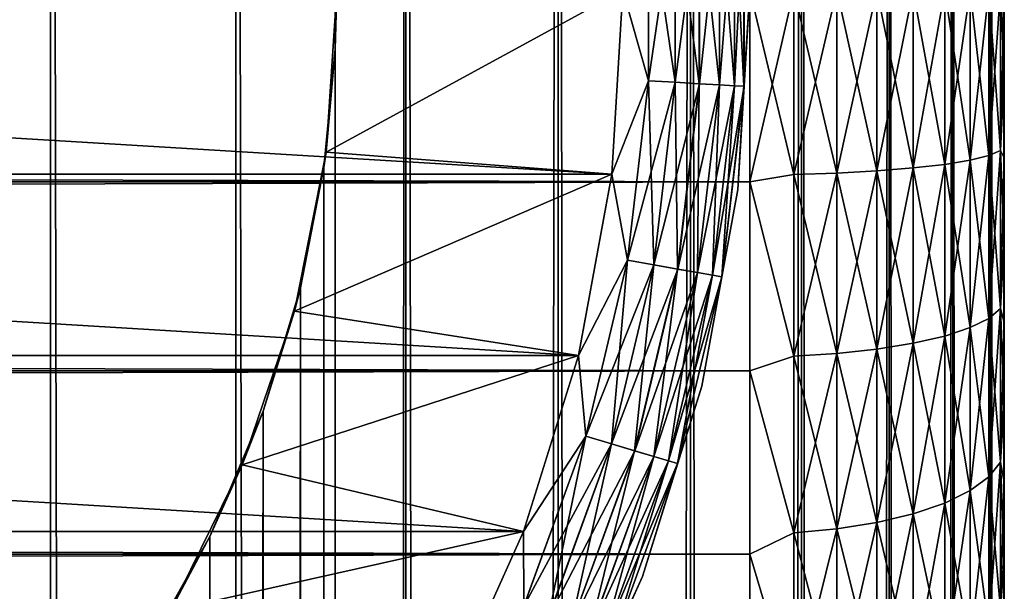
# Model space of a CAD drawing. Extents: x -265 to 265, y 0 to 747.
# Tile 281 of 292: x 257.26 to 265, y 715.27 to 719.77. Entities that reach past the tile are written whole.
import ezdxf

# ---------------------------------------------------------------- set-up
doc = ezdxf.new("R2010")
doc.units = 0
doc.header["$LTSCALE"] = 65.185185
for name, color, linetype in [('1', 7, 'CONTINUOUS'), ('102', 7, 'CONTINUOUS'), ('106', 7, 'CONTINUOUS'), ('110', 7, 'CONTINUOUS'), ('4', 7, 'CONTINUOUS'), ('8', 7, 'CONTINUOUS'), ('87', 7, 'CONTINUOUS'), ('88', 7, 'CONTINUOUS'), ('94', 7, 'CONTINUOUS'), ('97', 7, 'CONTINUOUS'), ('98', 7, 'CONTINUOUS')]:
    doc.layers.add(name, color=color, linetype=linetype)

msp = doc.modelspace()

# ---------------------------------------------------------------- linework, layer by layer
at = {"layer": '1', "color": 7, "linetype": 'CONTINUOUS'}
for points in [[(265, 720, 17), (265, 720, 38), (265, 719.3408, 37.9793), (265, 720, 17)], [(265, 719.3408, 17.0207), (265, 720, 17), (265, 719.3408, 37.9793), (265, 719.3408, 17.0207)], [(265, 718.6841, 17.0828), (265, 719.3408, 17.0207), (265, 718.6841, 37.9172), (265, 718.6841, 17.0828)], [(265, 718.6841, 37.9172), (265, 719.3408, 17.0207), (265, 719.3408, 37.9793), (265, 718.6841, 37.9172)], [(265, 718.0326, 17.186), (265, 718.6841, 17.0828), (265, 718.0326, 37.814), (265, 718.0326, 17.186)], [(265, 718.0326, 37.814), (265, 718.6841, 17.0828), (265, 718.6841, 37.9172), (265, 718.0326, 37.814)], [(265, 717.3888, 17.3299), (265, 718.0326, 17.186), (265, 717.3888, 37.6701), (265, 717.3888, 17.3299)], [(265, 717.3888, 37.6701), (265, 718.0326, 17.186), (265, 718.0326, 37.814), (265, 717.3888, 37.6701)], [(265, 716.7554, 17.5139), (265, 717.3888, 17.3299), (265, 716.7554, 37.4861), (265, 716.7554, 17.5139)], [(265, 716.7554, 37.4861), (265, 717.3888, 17.3299), (265, 717.3888, 37.6701), (265, 716.7554, 37.4861)], [(265, 716.1347, 17.7373), (265, 716.7554, 17.5139), (265, 716.1347, 37.2627), (265, 716.1347, 17.7373)], [(265, 716.1347, 37.2627), (265, 716.7554, 17.5139), (265, 716.7554, 37.4861), (265, 716.1347, 37.2627)], [(265, 715.5294, 17.9993), (265, 716.1347, 17.7373), (265, 715.5294, 37.0007), (265, 715.5294, 17.9993)], [(265, 715.5294, 37.0007), (265, 716.1347, 17.7373), (265, 716.1347, 37.2627), (265, 715.5294, 37.0007)], [(265, 714.9416, 18.2988), (265, 715.5294, 17.9993), (265, 714.9416, 36.7012), (265, 714.9416, 18.2988)], [(265, 714.9416, 36.7012), (265, 715.5294, 17.9993), (265, 715.5294, 37.0007), (265, 714.9416, 36.7012)]]:
    msp.add_3dface(points, dxfattribs=at)
at = {"layer": '102', "color": 7, "linetype": 'CONTINUOUS'}
for points in [[(262.9052, 718.433, -74), (263, 720, -74), (262.9052, 718.433, -26), (262.9052, 718.433, -74)], [(262.9052, 718.433, -26), (263, 720, -74), (263, 720, -26), (262.9052, 718.433, -26)], [(262.6222, 716.8889, -74), (262.9052, 718.433, -74), (262.6222, 716.8889, -26), (262.6222, 716.8889, -74)], [(262.6222, 716.8889, -26), (262.9052, 718.433, -74), (262.9052, 718.433, -26), (262.6222, 716.8889, -26)], [(262.1552, 715.3901, -74), (262.6222, 716.8889, -74), (262.1552, 715.3901, -26), (262.1552, 715.3901, -74)], [(262.1552, 715.3901, -26), (262.6222, 716.8889, -74), (262.6222, 716.8889, -26), (262.1552, 715.3901, -26)], [(261.5109, 713.9586, -74), (262.1552, 715.3901, -74), (261.5109, 713.9586, -26), (261.5109, 713.9586, -74)], [(261.5109, 713.9586, -26), (262.1552, 715.3901, -74), (262.1552, 715.3901, -26), (261.5109, 713.9586, -26)]]:
    msp.add_3dface(points, dxfattribs=at)
at = {"layer": '106', "color": 7, "linetype": 'CONTINUOUS'}
for points in [[(262.2008, 719.2894, -74.9752), (262, 720, -75), (262.2008, 720.7106, -74.9752), (262.2008, 719.2894, -74.9752)], [(262.412, 719.2771, -74.9014), (262.2008, 720.7106, -74.9752), (262.412, 720.7229, -74.9014), (262.412, 719.2771, -74.9014)], [(262.2008, 719.2894, -74.9752), (262.2008, 720.7106, -74.9752), (262.412, 719.2771, -74.9014), (262.2008, 719.2894, -74.9752)], [(262.6016, 719.266, -74.7823), (262.412, 720.7229, -74.9014), (262.6016, 720.734, -74.7823), (262.6016, 719.266, -74.7823)], [(262.412, 719.2771, -74.9014), (262.412, 720.7229, -74.9014), (262.6016, 719.266, -74.7823), (262.412, 719.2771, -74.9014)], [(262.7599, 719.2568, -74.6238), (262.6016, 720.734, -74.7823), (262.7599, 720.7432, -74.6238), (262.7599, 719.2568, -74.6238)], [(262.6016, 719.266, -74.7823), (262.6016, 720.734, -74.7823), (262.7599, 719.2568, -74.6238), (262.6016, 719.266, -74.7823)], [(262.879, 719.2499, -74.4341), (262.7599, 720.7432, -74.6238), (262.879, 720.7501, -74.4341), (262.879, 719.2499, -74.4341)], [(262.7599, 719.2568, -74.6238), (262.7599, 720.7432, -74.6238), (262.879, 719.2499, -74.4341), (262.7599, 719.2568, -74.6238)], [(262.953, 719.2456, -74.2225), (262.879, 720.7501, -74.4341), (262.953, 720.7544, -74.2225), (262.953, 719.2456, -74.2225)], [(262.879, 719.2499, -74.4341), (262.879, 720.7501, -74.4341), (262.953, 719.2456, -74.2225), (262.879, 719.2499, -74.4341)], [(263, 720, -74), (262.953, 719.2456, -74.2225), (262.953, 720.7544, -74.2225), (263, 720, -74)], [(261.9125, 718.5536, -75), (262, 720, -75), (262.2008, 719.2894, -74.9752), (261.9125, 718.5536, -75)], [(263, 720, -74), (262.9052, 718.433, -74), (262.953, 719.2456, -74.2225), (263, 720, -74)], [(262.0358, 717.8778, -74.9752), (261.9125, 718.5536, -75), (262.2008, 719.2894, -74.9752), (262.0358, 717.8778, -74.9752)], [(262.0358, 717.8778, -74.9752), (262.2008, 719.2894, -74.9752), (262.2442, 717.841, -74.9014), (262.0358, 717.8778, -74.9752)], [(262.2442, 717.841, -74.9014), (262.2008, 719.2894, -74.9752), (262.412, 719.2771, -74.9014), (262.2442, 717.841, -74.9014)], [(262.2442, 717.841, -74.9014), (262.412, 719.2771, -74.9014), (262.4312, 717.808, -74.7823), (262.2442, 717.841, -74.9014)], [(262.4312, 717.808, -74.7823), (262.412, 719.2771, -74.9014), (262.6016, 719.266, -74.7823), (262.4312, 717.808, -74.7823)], [(262.4312, 717.808, -74.7823), (262.6016, 719.266, -74.7823), (262.5874, 717.7805, -74.6238), (262.4312, 717.808, -74.7823)], [(262.5874, 717.7805, -74.6238), (262.6016, 719.266, -74.7823), (262.7599, 719.2568, -74.6238), (262.5874, 717.7805, -74.6238)], [(262.5874, 717.7805, -74.6238), (262.7599, 719.2568, -74.6238), (262.7049, 717.7598, -74.4341), (262.5874, 717.7805, -74.6238)], [(262.7049, 717.7598, -74.4341), (262.7599, 719.2568, -74.6238), (262.879, 719.2499, -74.4341), (262.7049, 717.7598, -74.4341)], [(262.7049, 717.7598, -74.4341), (262.879, 719.2499, -74.4341), (262.7778, 717.7469, -74.2225), (262.7049, 717.7598, -74.4341)], [(262.7778, 717.7469, -74.2225), (262.879, 719.2499, -74.4341), (262.953, 719.2456, -74.2225), (262.7778, 717.7469, -74.2225)], [(262.9052, 718.433, -74), (262.7778, 717.7469, -74.2225), (262.953, 719.2456, -74.2225), (262.9052, 718.433, -74)], [(261.6513, 717.1282, -75), (261.9125, 718.5536, -75), (262.0358, 717.8778, -74.9752), (261.6513, 717.1282, -75)], [(262.9052, 718.433, -74), (262.6222, 716.8889, -74), (262.7778, 717.7469, -74.2225), (262.9052, 718.433, -74)], [(261.708, 716.4949, -74.9752), (261.6513, 717.1282, -75), (262.0358, 717.8778, -74.9752), (261.708, 716.4949, -74.9752)], [(261.708, 716.4949, -74.9752), (262.0358, 717.8778, -74.9752), (261.9108, 716.4342, -74.9014), (261.708, 716.4949, -74.9752)], [(261.9108, 716.4342, -74.9014), (262.0358, 717.8778, -74.9752), (262.2442, 717.841, -74.9014), (261.9108, 716.4342, -74.9014)], [(261.9108, 716.4342, -74.9014), (262.2442, 717.841, -74.9014), (262.0927, 716.3797, -74.7823), (261.9108, 716.4342, -74.9014)], [(262.0927, 716.3797, -74.7823), (262.2442, 717.841, -74.9014), (262.4312, 717.808, -74.7823), (262.0927, 716.3797, -74.7823)], [(262.0927, 716.3797, -74.7823), (262.4312, 717.808, -74.7823), (262.2446, 716.3342, -74.6238), (262.0927, 716.3797, -74.7823)], [(262.2446, 716.3342, -74.6238), (262.4312, 717.808, -74.7823), (262.5874, 717.7805, -74.6238), (262.2446, 716.3342, -74.6238)], [(262.2446, 716.3342, -74.6238), (262.5874, 717.7805, -74.6238), (262.3589, 716.3, -74.4341), (262.2446, 716.3342, -74.6238)], [(262.3589, 716.3, -74.4341), (262.5874, 717.7805, -74.6238), (262.7049, 717.7598, -74.4341), (262.3589, 716.3, -74.4341)], [(262.3589, 716.3, -74.4341), (262.7049, 717.7598, -74.4341), (262.4298, 716.2787, -74.2225), (262.3589, 716.3, -74.4341)], [(262.4298, 716.2787, -74.2225), (262.7049, 717.7598, -74.4341), (262.7778, 717.7469, -74.2225), (262.4298, 716.2787, -74.2225)], [(262.6222, 716.8889, -74), (262.4298, 716.2787, -74.2225), (262.7778, 717.7469, -74.2225), (262.6222, 716.8889, -74)], [(261.2202, 715.7447, -75), (261.6513, 717.1282, -75), (261.708, 716.4949, -74.9752), (261.2202, 715.7447, -75)], [(262.6222, 716.8889, -74), (262.1552, 715.3901, -74), (262.4298, 716.2787, -74.2225), (262.6222, 716.8889, -74)], [(261.2219, 715.1593, -74.9752), (261.2202, 715.7447, -75), (261.708, 716.4949, -74.9752), (261.2219, 715.1593, -74.9752)], [(261.2219, 715.1593, -74.9752), (261.708, 716.4949, -74.9752), (261.4162, 715.0755, -74.9014), (261.2219, 715.1593, -74.9752)], [(261.4162, 715.0755, -74.9014), (261.708, 716.4949, -74.9752), (261.9108, 716.4342, -74.9014), (261.4162, 715.0755, -74.9014)], [(261.4162, 715.0755, -74.9014), (261.9108, 716.4342, -74.9014), (261.5906, 715.0003, -74.7823), (261.4162, 715.0755, -74.9014)], [(261.5906, 715.0003, -74.7823), (261.9108, 716.4342, -74.9014), (262.0927, 716.3797, -74.7823), (261.5906, 715.0003, -74.7823)], [(261.5906, 715.0003, -74.7823), (262.0927, 716.3797, -74.7823), (261.7362, 714.9375, -74.6238), (261.5906, 715.0003, -74.7823)], [(261.7362, 714.9375, -74.6238), (262.0927, 716.3797, -74.7823), (262.2446, 716.3342, -74.6238), (261.7362, 714.9375, -74.6238)], [(261.7362, 714.9375, -74.6238), (262.2446, 716.3342, -74.6238), (261.8458, 714.8902, -74.4341), (261.7362, 714.9375, -74.6238)], [(261.8458, 714.8902, -74.4341), (262.2446, 716.3342, -74.6238), (262.3589, 716.3, -74.4341), (261.8458, 714.8902, -74.4341)], [(261.8458, 714.8902, -74.4341), (262.3589, 716.3, -74.4341), (261.9138, 714.8609, -74.2225), (261.8458, 714.8902, -74.4341)], [(261.9138, 714.8609, -74.2225), (262.3589, 716.3, -74.4341), (262.4298, 716.2787, -74.2225), (261.9138, 714.8609, -74.2225)], [(262.1552, 715.3901, -74), (261.9138, 714.8609, -74.2225), (262.4298, 716.2787, -74.2225), (262.1552, 715.3901, -74)], [(260.6255, 714.4233, -75), (261.2202, 715.7447, -75), (261.2219, 715.1593, -74.9752), (260.6255, 714.4233, -75)], [(262.1552, 715.3901, -74), (261.5109, 713.9586, -74), (261.9138, 714.8609, -74.2225), (262.1552, 715.3901, -74)]]:
    msp.add_3dface(points, dxfattribs=at)
at = {"layer": '110', "color": 7, "linetype": 'CONTINUOUS'}
for points in [[(262.2018, 720.7107, -25.0251), (262, 720, -25), (262.2018, 719.2893, -25.0251), (262.2018, 720.7107, -25.0251)], [(262.2018, 720.7107, -25.0251), (262.2018, 719.2893, -25.0251), (262.413, 720.723, -25.0991), (262.2018, 720.7107, -25.0251)], [(262.413, 720.723, -25.0991), (262.2018, 719.2893, -25.0251), (262.413, 719.277, -25.0991), (262.413, 720.723, -25.0991)], [(262.413, 720.723, -25.0991), (262.413, 719.277, -25.0991), (262.6025, 720.734, -25.2184), (262.413, 720.723, -25.0991)], [(262.6025, 720.734, -25.2184), (262.413, 719.277, -25.0991), (262.6025, 719.266, -25.2184), (262.6025, 720.734, -25.2184)], [(262.6025, 720.734, -25.2184), (262.6025, 719.266, -25.2184), (262.7606, 720.7432, -25.377), (262.6025, 720.734, -25.2184)], [(262.7606, 720.7432, -25.377), (262.6025, 719.266, -25.2184), (262.7606, 719.2568, -25.377), (262.7606, 720.7432, -25.377)], [(262.7606, 720.7432, -25.377), (262.7606, 719.2568, -25.377), (262.8795, 720.7501, -25.5669), (262.7606, 720.7432, -25.377)], [(262.8795, 720.7501, -25.5669), (262.7606, 719.2568, -25.377), (262.8795, 719.2499, -25.5669), (262.8795, 720.7501, -25.5669)], [(262.8795, 720.7501, -25.5669), (262.8795, 719.2499, -25.5669), (262.9532, 720.7544, -25.7786), (262.8795, 720.7501, -25.5669)], [(262.9532, 720.7544, -25.7786), (262.8795, 719.2499, -25.5669), (262.9532, 719.2456, -25.7786), (262.9532, 720.7544, -25.7786)], [(263, 720, -26), (262.9532, 720.7544, -25.7786), (262.9532, 719.2456, -25.7786), (263, 720, -26)], [(262, 720, -25), (261.9125, 718.5536, -25), (262.2018, 719.2893, -25.0251), (262, 720, -25)], [(262.9052, 718.433, -26), (263, 720, -26), (262.9532, 719.2456, -25.7786), (262.9052, 718.433, -26)], [(262.2018, 719.2893, -25.0251), (261.9125, 718.5536, -25), (262.0368, 717.8776, -25.0251), (262.2018, 719.2893, -25.0251)], [(262.2018, 719.2893, -25.0251), (262.0368, 717.8776, -25.0251), (262.413, 719.277, -25.0991), (262.2018, 719.2893, -25.0251)], [(262.413, 719.277, -25.0991), (262.0368, 717.8776, -25.0251), (262.2452, 717.8408, -25.0991), (262.413, 719.277, -25.0991)], [(262.413, 719.277, -25.0991), (262.2452, 717.8408, -25.0991), (262.6025, 719.266, -25.2184), (262.413, 719.277, -25.0991)], [(262.6025, 719.266, -25.2184), (262.2452, 717.8408, -25.0991), (262.4321, 717.8079, -25.2184), (262.6025, 719.266, -25.2184)], [(262.6025, 719.266, -25.2184), (262.4321, 717.8079, -25.2184), (262.7606, 719.2568, -25.377), (262.6025, 719.266, -25.2184)], [(262.7606, 719.2568, -25.377), (262.4321, 717.8079, -25.2184), (262.5881, 717.7804, -25.377), (262.7606, 719.2568, -25.377)], [(262.7606, 719.2568, -25.377), (262.5881, 717.7804, -25.377), (262.8795, 719.2499, -25.5669), (262.7606, 719.2568, -25.377)], [(262.8795, 719.2499, -25.5669), (262.5881, 717.7804, -25.377), (262.7054, 717.7597, -25.5669), (262.8795, 719.2499, -25.5669)], [(262.8795, 719.2499, -25.5669), (262.7054, 717.7597, -25.5669), (262.9532, 719.2456, -25.7786), (262.8795, 719.2499, -25.5669)], [(262.9532, 719.2456, -25.7786), (262.7054, 717.7597, -25.5669), (262.7781, 717.7469, -25.7786), (262.9532, 719.2456, -25.7786)], [(262.9052, 718.433, -26), (262.9532, 719.2456, -25.7786), (262.7781, 717.7469, -25.7786), (262.9052, 718.433, -26)], [(261.9125, 718.5536, -25), (261.6513, 717.1282, -25), (262.0368, 717.8776, -25.0251), (261.9125, 718.5536, -25)], [(262.6222, 716.8889, -26), (262.9052, 718.433, -26), (262.7781, 717.7469, -25.7786), (262.6222, 716.8889, -26)], [(262.0368, 717.8776, -25.0251), (261.6513, 717.1282, -25), (261.709, 716.4945, -25.0251), (262.0368, 717.8776, -25.0251)], [(262.0368, 717.8776, -25.0251), (261.709, 716.4945, -25.0251), (262.2452, 717.8408, -25.0991), (262.0368, 717.8776, -25.0251)], [(262.2452, 717.8408, -25.0991), (261.709, 716.4945, -25.0251), (261.9117, 716.4339, -25.0991), (262.2452, 717.8408, -25.0991)], [(262.2452, 717.8408, -25.0991), (261.9117, 716.4339, -25.0991), (262.4321, 717.8079, -25.2184), (262.2452, 717.8408, -25.0991)], [(262.4321, 717.8079, -25.2184), (261.9117, 716.4339, -25.0991), (262.0935, 716.3794, -25.2184), (262.4321, 717.8079, -25.2184)], [(262.4321, 717.8079, -25.2184), (262.0935, 716.3794, -25.2184), (262.5881, 717.7804, -25.377), (262.4321, 717.8079, -25.2184)], [(262.5881, 717.7804, -25.377), (262.0935, 716.3794, -25.2184), (262.2453, 716.334, -25.377), (262.5881, 717.7804, -25.377)], [(262.5881, 717.7804, -25.377), (262.2453, 716.334, -25.377), (262.7054, 717.7597, -25.5669), (262.5881, 717.7804, -25.377)], [(262.7054, 717.7597, -25.5669), (262.2453, 716.334, -25.377), (262.3594, 716.2998, -25.5669), (262.7054, 717.7597, -25.5669)], [(262.7054, 717.7597, -25.5669), (262.3594, 716.2998, -25.5669), (262.7781, 717.7469, -25.7786), (262.7054, 717.7597, -25.5669)], [(262.7781, 717.7469, -25.7786), (262.3594, 716.2998, -25.5669), (262.4301, 716.2787, -25.7786), (262.7781, 717.7469, -25.7786)], [(262.6222, 716.8889, -26), (262.7781, 717.7469, -25.7786), (262.4301, 716.2787, -25.7786), (262.6222, 716.8889, -26)], [(261.6513, 717.1282, -25), (261.2202, 715.7447, -25), (261.709, 716.4945, -25.0251), (261.6513, 717.1282, -25)], [(262.1552, 715.3901, -26), (262.6222, 716.8889, -26), (262.4301, 716.2787, -25.7786), (262.1552, 715.3901, -26)], [(261.709, 716.4945, -25.0251), (261.2202, 715.7447, -25), (261.2229, 715.1589, -25.0251), (261.709, 716.4945, -25.0251)], [(261.709, 716.4945, -25.0251), (261.2229, 715.1589, -25.0251), (261.9117, 716.4339, -25.0991), (261.709, 716.4945, -25.0251)], [(261.9117, 716.4339, -25.0991), (261.2229, 715.1589, -25.0251), (261.4172, 715.0751, -25.0991), (261.9117, 716.4339, -25.0991)], [(261.9117, 716.4339, -25.0991), (261.4172, 715.0751, -25.0991), (262.0935, 716.3794, -25.2184), (261.9117, 716.4339, -25.0991)], [(262.0935, 716.3794, -25.2184), (261.4172, 715.0751, -25.0991), (261.5914, 715, -25.2184), (262.0935, 716.3794, -25.2184)], [(262.0935, 716.3794, -25.2184), (261.5914, 715, -25.2184), (262.2453, 716.334, -25.377), (262.0935, 716.3794, -25.2184)], [(262.2453, 716.334, -25.377), (261.5914, 715, -25.2184), (261.7369, 714.9372, -25.377), (262.2453, 716.334, -25.377)], [(262.2453, 716.334, -25.377), (261.7369, 714.9372, -25.377), (262.3594, 716.2998, -25.5669), (262.2453, 716.334, -25.377)], [(262.3594, 716.2998, -25.5669), (261.7369, 714.9372, -25.377), (261.8462, 714.89, -25.5669), (262.3594, 716.2998, -25.5669)], [(262.3594, 716.2998, -25.5669), (261.8462, 714.89, -25.5669), (262.4301, 716.2787, -25.7786), (262.3594, 716.2998, -25.5669)], [(262.4301, 716.2787, -25.7786), (261.8462, 714.89, -25.5669), (261.914, 714.8608, -25.7786), (262.4301, 716.2787, -25.7786)], [(262.1552, 715.3901, -26), (262.4301, 716.2787, -25.7786), (261.914, 714.8608, -25.7786), (262.1552, 715.3901, -26)], [(261.2202, 715.7447, -25), (260.6255, 714.4233, -25), (261.2229, 715.1589, -25.0251), (261.2202, 715.7447, -25)], [(261.5109, 713.9586, -26), (262.1552, 715.3901, -26), (261.914, 714.8608, -25.7786), (261.5109, 713.9586, -26)]]:
    msp.add_3dface(points, dxfattribs=at)
at = {"layer": '4', "color": 7, "linetype": 'CONTINUOUS'}
for points in [[(263, 720, 40), (-263, 720, 40), (-263, 718.4933, 39.9089), (263, 720, 40)], [(-263, 720, 15), (263, 720, 15), (263, 718.4933, 15.0911), (-263, 720, 15)], [(-263, 718.4933, 15.0911), (-263, 720, 15), (263, 718.4933, 15.0911), (-263, 718.4933, 15.0911)], [(263, 720, 40), (-263, 718.4933, 39.9089), (263, 718.4933, 39.9089), (263, 720, 40)], [(-263, 717.0086, 15.3632), (-263, 718.4933, 15.0911), (263, 717.0086, 15.3632), (-263, 717.0086, 15.3632)], [(263, 717.0086, 15.3632), (-263, 718.4933, 15.0911), (263, 718.4933, 15.0911), (263, 717.0086, 15.3632)], [(-263, 718.4933, 39.9089), (-263, 717.0086, 39.6368), (263, 718.4933, 39.9089), (-263, 718.4933, 39.9089)], [(263, 718.4933, 39.9089), (-263, 717.0086, 39.6368), (263, 717.0086, 39.6368), (263, 718.4933, 39.9089)], [(-263, 715.5674, 15.8123), (-263, 717.0086, 15.3632), (263, 715.5674, 15.8123), (-263, 715.5674, 15.8123)], [(263, 715.5674, 15.8123), (-263, 717.0086, 15.3632), (263, 717.0086, 15.3632), (263, 715.5674, 15.8123)], [(-263, 717.0086, 39.6368), (-263, 715.5674, 39.1877), (263, 717.0086, 39.6368), (-263, 717.0086, 39.6368)], [(263, 717.0086, 39.6368), (-263, 715.5674, 39.1877), (263, 715.5674, 39.1877), (263, 717.0086, 39.6368)], [(-263, 714.191, 16.4318), (-263, 715.5674, 15.8123), (263, 714.191, 16.4318), (-263, 714.191, 16.4318)], [(263, 714.191, 16.4318), (-263, 715.5674, 15.8123), (263, 715.5674, 15.8123), (263, 714.191, 16.4318)], [(-263, 715.5674, 39.1877), (-263, 714.191, 38.5682), (263, 715.5674, 39.1877), (-263, 715.5674, 39.1877)], [(263, 715.5674, 39.1877), (-263, 714.191, 38.5682), (263, 714.191, 38.5682), (263, 715.5674, 39.1877)]]:
    msp.add_3dface(points, dxfattribs=at)
at = {"layer": '8', "color": 7, "linetype": 'CONTINUOUS'}
for points in [[(263, 718.4933, 15.0911), (263, 720, 15), (263.3449, 718.5523, 15.1143), (263, 718.4933, 15.0911)], [(263, 720, 15), (263.3449, 720, 15.03), (263.3449, 718.5523, 15.1143), (263, 720, 15)], [(263, 720, 40), (263, 718.4933, 39.9089), (263.3449, 720, 39.97), (263, 720, 40)], [(263, 718.4933, 39.9089), (263.3449, 718.5523, 39.8857), (263.3449, 720, 39.97), (263, 718.4933, 39.9089)], [(263.6821, 720, 15.1199), (263.6821, 718.5628, 15.2036), (263.3449, 720, 15.03), (263.6821, 720, 15.1199)], [(263.3449, 720, 15.03), (263.6821, 718.5628, 15.2036), (263.3449, 718.5523, 15.1143), (263.3449, 720, 15.03)], [(263.6821, 718.5628, 39.7964), (263.6821, 720, 39.8801), (263.3449, 718.5523, 39.8857), (263.6821, 718.5628, 39.7964)], [(263.3449, 718.5523, 39.8857), (263.6821, 720, 39.8801), (263.3449, 720, 39.97), (263.3449, 718.5523, 39.8857)], [(263.9985, 720, 15.2671), (263.9985, 718.5798, 15.3498), (263.6821, 720, 15.1199), (263.9985, 720, 15.2671)], [(263.6821, 720, 15.1199), (263.9985, 718.5798, 15.3498), (263.6821, 718.5628, 15.2036), (263.6821, 720, 15.1199)], [(263.9985, 718.5798, 39.6502), (263.9985, 720, 39.7329), (263.6821, 718.5628, 39.7964), (263.9985, 718.5798, 39.6502)], [(263.6821, 718.5628, 39.7964), (263.9985, 720, 39.7329), (263.6821, 720, 39.8801), (263.6821, 718.5628, 39.7964)], [(264.2845, 720, 15.467), (264.2845, 718.6031, 15.5484), (263.9985, 720, 15.2671), (264.2845, 720, 15.467)], [(263.9985, 720, 15.2671), (264.2845, 718.6031, 15.5484), (263.9985, 718.5798, 15.3498), (263.9985, 720, 15.2671)], [(264.2845, 718.6031, 39.4516), (264.2845, 720, 39.533), (263.9985, 718.5798, 39.6502), (264.2845, 718.6031, 39.4516)], [(263.9985, 718.5798, 39.6502), (264.2845, 720, 39.533), (263.9985, 720, 39.7329), (263.9985, 718.5798, 39.6502)], [(264.5314, 720, 15.7136), (264.5314, 718.6317, 15.7933), (264.2845, 720, 15.467), (264.5314, 720, 15.7136)], [(264.2845, 720, 15.467), (264.5314, 718.6317, 15.7933), (264.2845, 718.6031, 15.5484), (264.2845, 720, 15.467)], [(264.5314, 718.6317, 39.2067), (264.5314, 720, 39.2864), (264.2845, 718.6031, 39.4516), (264.5314, 718.6317, 39.2067)], [(264.2845, 718.6031, 39.4516), (264.5314, 720, 39.2864), (264.2845, 720, 39.533), (264.2845, 718.6031, 39.4516)], [(264.7317, 720, 15.9994), (264.7317, 718.6649, 16.0772), (264.5314, 720, 15.7136), (264.7317, 720, 15.9994)], [(264.5314, 720, 15.7136), (264.7317, 718.6649, 16.0772), (264.5314, 718.6317, 15.7933), (264.5314, 720, 15.7136)], [(264.7317, 718.6649, 38.9228), (264.7317, 720, 39.0006), (264.5314, 718.6317, 39.2067), (264.7317, 718.6649, 38.9228)], [(264.5314, 718.6317, 39.2067), (264.7317, 720, 39.0006), (264.5314, 720, 39.2864), (264.5314, 718.6317, 39.2067)], [(264.8793, 720, 16.3156), (264.8793, 718.7016, 16.3913), (264.7317, 720, 15.9994), (264.8793, 720, 16.3156)], [(264.7317, 720, 15.9994), (264.8793, 718.7016, 16.3913), (264.7317, 718.6649, 16.0772), (264.7317, 720, 15.9994)], [(264.8793, 718.7016, 38.6087), (264.8793, 720, 38.6844), (264.7317, 718.6649, 38.9228), (264.8793, 718.7016, 38.6087)], [(264.7317, 718.6649, 38.9228), (264.8793, 720, 38.6844), (264.7317, 720, 39.0006), (264.7317, 718.6649, 38.9228)], [(264.9696, 720, 16.6527), (264.9696, 718.7407, 16.726), (264.8793, 720, 16.3156), (264.9696, 720, 16.6527)], [(264.8793, 720, 16.3156), (264.9696, 718.7407, 16.726), (264.8793, 718.7016, 16.3913), (264.8793, 720, 16.3156)], [(264.9696, 718.7407, 38.274), (264.9696, 720, 38.3473), (264.8793, 718.7016, 38.6087), (264.9696, 718.7407, 38.274)], [(264.8793, 718.7016, 38.6087), (264.9696, 720, 38.3473), (264.8793, 720, 38.6844), (264.8793, 718.7016, 38.6087)], [(265, 719.3408, 37.9793), (265, 720, 38), (264.9696, 718.7407, 38.274), (265, 719.3408, 37.9793)], [(264.9696, 718.7407, 38.274), (265, 720, 38), (264.9696, 720, 38.3473), (264.9696, 718.7407, 38.274)], [(265, 720, 17), (265, 719.3408, 17.0207), (264.9696, 720, 16.6527), (265, 720, 17)], [(264.9696, 720, 16.6527), (265, 719.3408, 17.0207), (264.9696, 718.7407, 16.726), (264.9696, 720, 16.6527)], [(265, 719.3408, 17.0207), (265, 718.6841, 17.0828), (264.9696, 718.7407, 16.726), (265, 719.3408, 17.0207)], [(265, 718.6841, 37.9172), (265, 719.3408, 37.9793), (264.9696, 718.7407, 38.274), (265, 718.6841, 37.9172)], [(264.8793, 718.7016, 16.3913), (264.8793, 717.4207, 16.6171), (264.7317, 718.6649, 16.0772), (264.8793, 718.7016, 16.3913)], [(264.8793, 717.4207, 38.3829), (264.8793, 718.7016, 38.6087), (264.7317, 717.3478, 38.6906), (264.8793, 717.4207, 38.3829)], [(264.7317, 717.3478, 38.6906), (264.8793, 718.7016, 38.6087), (264.7317, 718.6649, 38.9228), (264.7317, 717.3478, 38.6906)], [(264.9696, 718.7407, 16.726), (264.9696, 717.4984, 16.9451), (264.8793, 718.7016, 16.3913), (264.9696, 718.7407, 16.726)], [(264.9696, 717.4984, 38.0549), (264.9696, 718.7407, 38.274), (264.8793, 717.4207, 38.3829), (264.9696, 717.4984, 38.0549)], [(264.8793, 717.4207, 38.3829), (264.9696, 718.7407, 38.274), (264.8793, 718.7016, 38.6087), (264.8793, 717.4207, 38.3829)], [(264.8793, 718.7016, 16.3913), (264.9696, 717.4984, 16.9451), (264.8793, 717.4207, 16.6171), (264.8793, 718.7016, 16.3913)], [(265, 718.6841, 17.0828), (265, 718.0326, 17.186), (264.9696, 718.7407, 16.726), (265, 718.6841, 17.0828)], [(264.9696, 718.7407, 16.726), (265, 718.0326, 17.186), (264.9696, 717.4984, 16.9451), (264.9696, 718.7407, 16.726)], [(264.9696, 717.4984, 38.0549), (265, 718.6841, 37.9172), (264.9696, 718.7407, 38.274), (264.9696, 717.4984, 38.0549)], [(265, 718.0326, 37.814), (265, 718.6841, 37.9172), (264.9696, 717.4984, 38.0549), (265, 718.0326, 37.814)], [(264.2845, 718.6031, 15.5484), (264.2845, 717.225, 15.7914), (263.9985, 718.5798, 15.3498), (264.2845, 718.6031, 15.5484)], [(264.2845, 717.225, 39.2086), (264.2845, 718.6031, 39.4516), (263.9985, 717.1789, 39.4032), (264.2845, 717.225, 39.2086)], [(263.9985, 717.1789, 39.4032), (264.2845, 718.6031, 39.4516), (263.9985, 718.5798, 39.6502), (263.9985, 717.1789, 39.4032)], [(264.5314, 718.6317, 15.7933), (264.5314, 717.2819, 16.0313), (264.2845, 718.6031, 15.5484), (264.5314, 718.6317, 15.7933)], [(264.5314, 717.2819, 38.9687), (264.5314, 718.6317, 39.2067), (264.2845, 717.225, 39.2086), (264.5314, 717.2819, 38.9687)], [(264.2845, 717.225, 39.2086), (264.5314, 718.6317, 39.2067), (264.2845, 718.6031, 39.4516), (264.2845, 717.225, 39.2086)], [(264.2845, 718.6031, 15.5484), (264.5314, 717.2819, 16.0313), (264.2845, 717.225, 15.7914), (264.2845, 718.6031, 15.5484)], [(264.7317, 718.6649, 16.0772), (264.7317, 717.3478, 16.3094), (264.5314, 718.6317, 15.7933), (264.7317, 718.6649, 16.0772)], [(264.7317, 717.3478, 38.6906), (264.7317, 718.6649, 38.9228), (264.5314, 717.2819, 38.9687), (264.7317, 717.3478, 38.6906)], [(264.5314, 717.2819, 38.9687), (264.7317, 718.6649, 38.9228), (264.5314, 718.6317, 39.2067), (264.5314, 717.2819, 38.9687)], [(264.5314, 718.6317, 15.7933), (264.7317, 717.3478, 16.3094), (264.5314, 717.2819, 16.0313), (264.5314, 718.6317, 15.7933)], [(264.7317, 718.6649, 16.0772), (264.8793, 717.4207, 16.6171), (264.7317, 717.3478, 16.3094), (264.7317, 718.6649, 16.0772)], [(263, 718.4933, 39.9089), (263.3449, 717.1242, 39.6339), (263.3449, 718.5523, 39.8857), (263, 718.4933, 39.9089)], [(263, 718.4933, 15.0911), (263.3449, 718.5523, 15.1143), (263.3449, 717.1242, 15.3661), (263, 718.4933, 15.0911)], [(263.6821, 718.5628, 15.2036), (263.6821, 717.145, 15.4536), (263.3449, 718.5523, 15.1143), (263.6821, 718.5628, 15.2036)], [(263.6821, 717.145, 39.5464), (263.6821, 718.5628, 39.7964), (263.3449, 717.1242, 39.6339), (263.6821, 717.145, 39.5464)], [(263.3449, 717.1242, 39.6339), (263.6821, 718.5628, 39.7964), (263.3449, 718.5523, 39.8857), (263.3449, 717.1242, 39.6339)], [(263.3449, 718.5523, 15.1143), (263.6821, 717.145, 15.4536), (263.3449, 717.1242, 15.3661), (263.3449, 718.5523, 15.1143)], [(263.9985, 718.5798, 15.3498), (263.9985, 717.1789, 15.5968), (263.6821, 718.5628, 15.2036), (263.9985, 718.5798, 15.3498)], [(263.9985, 717.1789, 39.4032), (263.9985, 718.5798, 39.6502), (263.6821, 717.145, 39.5464), (263.9985, 717.1789, 39.4032)], [(263.6821, 717.145, 39.5464), (263.9985, 718.5798, 39.6502), (263.6821, 718.5628, 39.7964), (263.6821, 717.145, 39.5464)], [(263.6821, 718.5628, 15.2036), (263.9985, 717.1789, 15.5968), (263.6821, 717.145, 15.4536), (263.6821, 718.5628, 15.2036)], [(263.9985, 718.5798, 15.3498), (264.2845, 717.225, 15.7914), (263.9985, 717.1789, 15.5968), (263.9985, 718.5798, 15.3498)], [(263, 718.4933, 39.9089), (263, 717.0086, 39.6368), (263.3449, 717.1242, 39.6339), (263, 718.4933, 39.9089)], [(263, 717.0086, 15.3632), (263, 718.4933, 15.0911), (263.3449, 717.1242, 15.3661), (263, 717.0086, 15.3632)], [(265, 718.0326, 17.186), (265, 717.3888, 17.3299), (264.9696, 717.4984, 16.9451), (265, 718.0326, 17.186)], [(265, 717.3888, 37.6701), (265, 718.0326, 37.814), (264.9696, 717.4984, 38.0549), (265, 717.3888, 37.6701)], [(264.9696, 717.4984, 16.9451), (264.9696, 716.29, 17.3069), (264.8793, 717.4207, 16.6171), (264.9696, 717.4984, 16.9451)], [(264.9696, 716.29, 37.6931), (264.9696, 717.4984, 38.0549), (264.8793, 716.1747, 38.0099), (264.9696, 716.29, 37.6931)], [(264.8793, 716.1747, 38.0099), (264.9696, 717.4984, 38.0549), (264.8793, 717.4207, 38.3829), (264.8793, 716.1747, 38.0099)], [(265, 717.3888, 17.3299), (265, 716.7554, 17.5139), (264.9696, 717.4984, 16.9451), (265, 717.3888, 17.3299)], [(264.9696, 717.4984, 16.9451), (265, 716.7554, 17.5139), (264.9696, 716.29, 17.3069), (264.9696, 717.4984, 16.9451)], [(264.9696, 716.29, 37.6931), (265, 717.3888, 37.6701), (264.9696, 717.4984, 38.0549), (264.9696, 716.29, 37.6931)], [(264.8793, 717.4207, 16.6171), (264.8793, 716.1747, 16.9901), (264.7317, 717.3478, 16.3094), (264.8793, 717.4207, 16.6171)], [(264.8793, 716.1747, 38.0099), (264.8793, 717.4207, 38.3829), (264.7317, 716.0666, 38.307), (264.8793, 716.1747, 38.0099)], [(264.7317, 716.0666, 38.307), (264.8793, 717.4207, 38.3829), (264.7317, 717.3478, 38.6906), (264.7317, 716.0666, 38.307)], [(264.8793, 717.4207, 16.6171), (264.9696, 716.29, 17.3069), (264.8793, 716.1747, 16.9901), (264.8793, 717.4207, 16.6171)], [(265, 716.7554, 37.4861), (265, 717.3888, 37.6701), (264.9696, 716.29, 37.6931), (265, 716.7554, 37.4861)], [(264.5314, 717.2819, 16.0313), (264.5314, 715.9688, 16.4244), (264.2845, 717.225, 15.7914), (264.5314, 717.2819, 16.0313)], [(264.5314, 715.9688, 38.5756), (264.5314, 717.2819, 38.9687), (264.2845, 715.8845, 38.8073), (264.5314, 715.9688, 38.5756)], [(264.2845, 715.8845, 38.8073), (264.5314, 717.2819, 38.9687), (264.2845, 717.225, 39.2086), (264.2845, 715.8845, 38.8073)], [(264.7317, 717.3478, 16.3094), (264.7317, 716.0666, 16.693), (264.5314, 717.2819, 16.0313), (264.7317, 717.3478, 16.3094)], [(264.7317, 716.0666, 38.307), (264.7317, 717.3478, 38.6906), (264.5314, 715.9688, 38.5756), (264.7317, 716.0666, 38.307)], [(264.5314, 715.9688, 38.5756), (264.7317, 717.3478, 38.6906), (264.5314, 717.2819, 38.9687), (264.5314, 715.9688, 38.5756)], [(264.5314, 717.2819, 16.0313), (264.7317, 716.0666, 16.693), (264.5314, 715.9688, 16.4244), (264.5314, 717.2819, 16.0313)], [(264.7317, 717.3478, 16.3094), (264.8793, 716.1747, 16.9901), (264.7317, 716.0666, 16.693), (264.7317, 717.3478, 16.3094)], [(264.2845, 717.225, 15.7914), (264.2845, 715.8845, 16.1927), (263.9985, 717.1789, 15.5968), (264.2845, 717.225, 15.7914)], [(264.2845, 715.8845, 38.8073), (264.2845, 717.225, 39.2086), (263.9985, 715.8161, 38.9952), (264.2845, 715.8845, 38.8073)], [(263.9985, 715.8161, 38.9952), (264.2845, 717.225, 39.2086), (263.9985, 717.1789, 39.4032), (263.9985, 715.8161, 38.9952)], [(264.2845, 717.225, 15.7914), (264.5314, 715.9688, 16.4244), (264.2845, 715.8845, 16.1927), (264.2845, 717.225, 15.7914)], [(263, 717.0086, 39.6368), (263.3449, 715.735, 39.218), (263.3449, 717.1242, 39.6339), (263, 717.0086, 39.6368)], [(263, 717.0086, 15.3632), (263.3449, 717.1242, 15.3661), (263.3449, 715.735, 15.782), (263, 717.0086, 15.3632)], [(263.6821, 717.145, 15.4536), (263.6821, 715.7658, 15.8665), (263.3449, 717.1242, 15.3661), (263.6821, 717.145, 15.4536)], [(263.6821, 715.7658, 39.1335), (263.6821, 717.145, 39.5464), (263.3449, 715.735, 39.218), (263.6821, 715.7658, 39.1335)], [(263.3449, 715.735, 39.218), (263.6821, 717.145, 39.5464), (263.3449, 717.1242, 39.6339), (263.3449, 715.735, 39.218)], [(263.3449, 717.1242, 15.3661), (263.6821, 715.7658, 15.8665), (263.3449, 715.735, 15.782), (263.3449, 717.1242, 15.3661)], [(263.9985, 717.1789, 15.5968), (263.9985, 715.8161, 16.0048), (263.6821, 717.145, 15.4536), (263.9985, 717.1789, 15.5968)], [(263.9985, 715.8161, 38.9952), (263.9985, 717.1789, 39.4032), (263.6821, 715.7658, 39.1335), (263.9985, 715.8161, 38.9952)], [(263.6821, 715.7658, 39.1335), (263.9985, 717.1789, 39.4032), (263.6821, 717.145, 39.5464), (263.6821, 715.7658, 39.1335)], [(263.6821, 717.145, 15.4536), (263.9985, 715.8161, 16.0048), (263.6821, 715.7658, 15.8665), (263.6821, 717.145, 15.4536)], [(263.9985, 717.1789, 15.5968), (264.2845, 715.8845, 16.1927), (263.9985, 715.8161, 16.0048), (263.9985, 717.1789, 15.5968)], [(263, 717.0086, 39.6368), (263, 715.5674, 39.1877), (263.3449, 715.735, 39.218), (263, 717.0086, 39.6368)], [(263, 715.5674, 15.8123), (263, 717.0086, 15.3632), (263.3449, 715.735, 15.782), (263, 715.5674, 15.8123)], [(265, 716.7554, 17.5139), (265, 716.1347, 17.7373), (264.9696, 716.29, 17.3069), (265, 716.7554, 17.5139)], [(265, 716.1347, 37.2627), (265, 716.7554, 37.4861), (264.9696, 716.29, 37.6931), (265, 716.1347, 37.2627)], [(264.9696, 716.29, 17.3069), (264.9696, 715.1317, 17.8065), (264.8793, 716.1747, 16.9901), (264.9696, 716.29, 17.3069)], [(264.9696, 715.1317, 37.1935), (264.9696, 716.29, 37.6931), (264.8793, 714.9805, 37.4947), (264.9696, 715.1317, 37.1935)], [(264.8793, 714.9805, 37.4947), (264.9696, 716.29, 37.6931), (264.8793, 716.1747, 38.0099), (264.8793, 714.9805, 37.4947)], [(265, 716.1347, 17.7373), (265, 715.5294, 17.9993), (264.9696, 716.29, 17.3069), (265, 716.1347, 17.7373)], [(264.9696, 716.29, 17.3069), (265, 715.5294, 17.9993), (264.9696, 715.1317, 17.8065), (264.9696, 716.29, 17.3069)], [(264.9696, 715.1317, 37.1935), (265, 716.1347, 37.2627), (264.9696, 716.29, 37.6931), (264.9696, 715.1317, 37.1935)], [(264.8793, 716.1747, 16.9901), (264.8793, 714.9805, 17.5053), (264.7317, 716.0666, 16.693), (264.8793, 716.1747, 16.9901)], [(264.8793, 714.9805, 37.4947), (264.8793, 716.1747, 38.0099), (264.7317, 714.8385, 37.7773), (264.8793, 714.9805, 37.4947)], [(264.7317, 714.8385, 37.7773), (264.8793, 716.1747, 38.0099), (264.7317, 716.0666, 38.307), (264.7317, 714.8385, 37.7773)], [(264.8793, 716.1747, 16.9901), (264.9696, 715.1317, 17.8065), (264.8793, 714.9805, 17.5053), (264.8793, 716.1747, 16.9901)], [(265, 715.5294, 37.0007), (265, 716.1347, 37.2627), (264.9696, 715.1317, 37.1935), (265, 715.5294, 37.0007)], [(264.7317, 716.0666, 16.693), (264.7317, 714.8385, 17.2227), (264.5314, 715.9688, 16.4244), (264.7317, 716.0666, 16.693)], [(264.7317, 714.8385, 37.7773), (264.7317, 716.0666, 38.307), (264.5314, 714.7103, 38.0327), (264.7317, 714.8385, 37.7773)], [(264.5314, 714.7103, 38.0327), (264.7317, 716.0666, 38.307), (264.5314, 715.9688, 38.5756), (264.5314, 714.7103, 38.0327)], [(264.7317, 716.0666, 16.693), (264.8793, 714.9805, 17.5053), (264.7317, 714.8385, 17.2227), (264.7317, 716.0666, 16.693)], [(264.5314, 715.9688, 16.4244), (264.5314, 714.7103, 16.9673), (264.2845, 715.8845, 16.1927), (264.5314, 715.9688, 16.4244)], [(264.5314, 714.7103, 38.0327), (264.5314, 715.9688, 38.5756), (264.2845, 714.5996, 38.2531), (264.5314, 714.7103, 38.0327)], [(264.2845, 714.5996, 38.2531), (264.5314, 715.9688, 38.5756), (264.2845, 715.8845, 38.8073), (264.2845, 714.5996, 38.2531)], [(264.5314, 715.9688, 16.4244), (264.7317, 714.8385, 17.2227), (264.5314, 714.7103, 16.9673), (264.5314, 715.9688, 16.4244)], [(264.2845, 715.8845, 16.1927), (264.2845, 714.5996, 16.7469), (263.9985, 715.8161, 16.0048), (264.2845, 715.8845, 16.1927)], [(264.2845, 714.5996, 38.2531), (264.2845, 715.8845, 38.8073), (263.9985, 714.5099, 38.4317), (264.2845, 714.5996, 38.2531)], [(263.9985, 714.5099, 38.4317), (264.2845, 715.8845, 38.8073), (263.9985, 715.8161, 38.9952), (263.9985, 714.5099, 38.4317)], [(264.2845, 715.8845, 16.1927), (264.5314, 714.7103, 16.9673), (264.2845, 714.5996, 16.7469), (264.2845, 715.8845, 16.1927)], [(263.9985, 715.8161, 16.0048), (263.9985, 714.5099, 16.5683), (263.6821, 715.7658, 15.8665), (263.9985, 715.8161, 16.0048)], [(263.9985, 714.5099, 38.4317), (263.9985, 715.8161, 38.9952), (263.6821, 714.4438, 38.5633), (263.9985, 714.5099, 38.4317)], [(263.6821, 714.4438, 38.5633), (263.9985, 715.8161, 38.9952), (263.6821, 715.7658, 39.1335), (263.6821, 714.4438, 38.5633)], [(263.9985, 715.8161, 16.0048), (264.2845, 714.5996, 16.7469), (263.9985, 714.5099, 16.5683), (263.9985, 715.8161, 16.0048)], [(263, 715.5674, 39.1877), (263.3449, 714.4035, 38.6436), (263.3449, 715.735, 39.218), (263, 715.5674, 39.1877)], [(263, 715.5674, 15.8123), (263.3449, 715.735, 15.782), (263.3449, 714.4035, 16.3564), (263, 715.5674, 15.8123)], [(263.6821, 715.7658, 15.8665), (263.6821, 714.4438, 16.4367), (263.3449, 715.735, 15.782), (263.6821, 715.7658, 15.8665)], [(263.6821, 714.4438, 38.5633), (263.6821, 715.7658, 39.1335), (263.3449, 714.4035, 38.6436), (263.6821, 714.4438, 38.5633)], [(263.3449, 714.4035, 38.6436), (263.6821, 715.7658, 39.1335), (263.3449, 715.735, 39.218), (263.3449, 714.4035, 38.6436)], [(263.3449, 715.735, 15.782), (263.6821, 714.4438, 16.4367), (263.3449, 714.4035, 16.3564), (263.3449, 715.735, 15.782)], [(263.6821, 715.7658, 15.8665), (263.9985, 714.5099, 16.5683), (263.6821, 714.4438, 16.4367), (263.6821, 715.7658, 15.8665)], [(263, 715.5674, 39.1877), (263, 714.191, 38.5682), (263.3449, 714.4035, 38.6436), (263, 715.5674, 39.1877)], [(263, 714.191, 16.4318), (263, 715.5674, 15.8123), (263.3449, 714.4035, 16.3564), (263, 714.191, 16.4318)], [(265, 715.5294, 17.9993), (265, 714.9416, 18.2988), (264.9696, 715.1317, 17.8065), (265, 715.5294, 17.9993)], [(265, 714.9416, 36.7012), (265, 715.5294, 37.0007), (264.9696, 715.1317, 37.1935), (265, 714.9416, 36.7012)]]:
    msp.add_3dface(points, dxfattribs=at)
at = {"layer": '87', "color": 7, "linetype": 'CONTINUOUS'}
for points in [[(255.9412, 1, 13.7732), (257.5, 1, 12.9904), (255.9412, 739, 13.7732), (255.9412, 1, 13.7732)], [(255.9412, 739, 13.7732), (257.5, 1, 12.9904), (257.5, 739, 12.9904), (255.9412, 739, 13.7732)], [(257.5, 1, 12.9904), (258.9574, 1, 12.0318), (257.5, 739, 12.9904), (257.5, 1, 12.9904)], [(257.5, 739, 12.9904), (258.9574, 1, 12.0318), (258.9574, 739, 12.0318), (257.5, 739, 12.9904)], [(258.9574, 1, 12.0318), (260.2936, 1, 10.9106), (258.9574, 739, 12.0318), (258.9574, 1, 12.0318)], [(258.9574, 739, 12.0318), (260.2936, 1, 10.9106), (260.2936, 739, 10.9106), (258.9574, 739, 12.0318)], [(260.2936, 1, 10.9106), (261.4907, 1, 9.6418), (260.2936, 739, 10.9106), (260.2936, 1, 10.9106)], [(260.2936, 739, 10.9106), (261.4907, 1, 9.6418), (261.4907, 739, 9.6418), (260.2936, 739, 10.9106)], [(261.4907, 1, 9.6418), (262.5323, 1, 8.2426), (261.4907, 739, 9.6418), (261.4907, 1, 9.6418)], [(261.4907, 739, 9.6418), (262.5323, 1, 8.2426), (262.5323, 739, 8.2426), (261.4907, 739, 9.6418)], [(262.5323, 1, 8.2426), (263.4045, 1, 6.732), (262.5323, 739, 8.2426), (262.5323, 1, 8.2426)], [(262.5323, 739, 8.2426), (263.4045, 1, 6.732), (263.4045, 739, 6.732), (262.5323, 739, 8.2426)], [(263.4045, 1, 6.732), (264.0954, 1, 5.1303), (263.4045, 739, 6.732), (263.4045, 1, 6.732)], [(263.4045, 739, 6.732), (264.0954, 1, 5.1303), (264.0954, 739, 5.1303), (263.4045, 739, 6.732)], [(264.0954, 1, 5.1303), (264.5957, 1, 3.4592), (264.0954, 739, 5.1303), (264.0954, 1, 5.1303)], [(264.0954, 739, 5.1303), (264.5957, 1, 3.4592), (264.5957, 739, 3.4592), (264.0954, 739, 5.1303)], [(264.5957, 1, 3.4592), (264.8986, 1, 1.7414), (264.5957, 739, 3.4592), (264.5957, 1, 3.4592)], [(264.5957, 739, 3.4592), (264.8986, 1, 1.7414), (264.8986, 739, 1.7414), (264.5957, 739, 3.4592)], [(264.8986, 1, 1.7414), (265, 1), (264.8986, 739, 1.7414), (264.8986, 1, 1.7414)], [(264.8986, 739, 1.7414), (265, 1), (265, 739), (264.8986, 739, 1.7414)]]:
    msp.add_3dface(points, dxfattribs=at)
at = {"layer": '88', "color": 7, "linetype": 'CONTINUOUS'}
for points in [[(259.739, 720.4621, -11.4084), (260.2936, 739, -10.9106), (259.739, 719.538, -11.4084), (259.739, 720.4621, -11.4084)], [(259.739, 719.538, -11.4084), (260.2936, 739, -10.9106), (259.739, 20.4621, -11.4084), (259.739, 719.538, -11.4084)], [(260.2936, 739, -10.9106), (260.2936, 1, -10.9106), (259.739, 20.4621, -11.4084), (260.2936, 739, -10.9106)], [(261.4907, 1, -9.6418), (260.2936, 1, -10.9106), (261.4907, 739, -9.6418), (261.4907, 1, -9.6418)], [(261.4907, 739, -9.6418), (260.2936, 1, -10.9106), (260.2936, 739, -10.9106), (261.4907, 739, -9.6418)], [(262.5323, 1, -8.2426), (261.4907, 1, -9.6418), (262.5323, 739, -8.2426), (262.5323, 1, -8.2426)], [(262.5323, 739, -8.2426), (261.4907, 1, -9.6418), (261.4907, 739, -9.6418), (262.5323, 739, -8.2426)], [(263.4045, 1, -6.732), (262.5323, 1, -8.2426), (263.4045, 739, -6.732), (263.4045, 1, -6.732)], [(263.4045, 739, -6.732), (262.5323, 1, -8.2426), (262.5323, 739, -8.2426), (263.4045, 739, -6.732)], [(264.0954, 1, -5.1303), (263.4045, 1, -6.732), (264.0954, 739, -5.1303), (264.0954, 1, -5.1303)], [(264.0954, 739, -5.1303), (263.4045, 1, -6.732), (263.4045, 739, -6.732), (264.0954, 739, -5.1303)], [(264.5957, 1, -3.4592), (264.0954, 1, -5.1303), (264.5957, 739, -3.4592), (264.5957, 1, -3.4592)], [(264.5957, 739, -3.4592), (264.0954, 1, -5.1303), (264.0954, 739, -5.1303), (264.5957, 739, -3.4592)], [(264.8986, 1, -1.7414), (264.5957, 1, -3.4592), (264.8986, 739, -1.7414), (264.8986, 1, -1.7414)], [(264.8986, 739, -1.7414), (264.5957, 1, -3.4592), (264.5957, 739, -3.4592), (264.8986, 739, -1.7414)], [(265, 739), (265, 1), (264.8986, 1, -1.7414), (265, 739)], [(265, 739), (264.8986, 1, -1.7414), (264.8986, 739, -1.7414), (265, 739)], [(259.65, 718.6075, -11.4838), (259.739, 719.538, -11.4084), (259.65, 21.3925, -11.4838), (259.65, 718.6075, -11.4838)], [(259.65, 21.3925, -11.4838), (259.739, 719.538, -11.4084), (259.739, 20.4621, -11.4084), (259.65, 21.3925, -11.4838)], [(259.4652, 717.6605, -11.6366), (259.65, 718.6075, -11.4838), (259.4651, 22.3396, -11.6366), (259.4652, 717.6605, -11.6366)], [(259.4651, 22.3396, -11.6366), (259.65, 718.6075, -11.4838), (259.65, 21.3925, -11.4838), (259.4651, 22.3396, -11.6366)], [(259.1715, 716.6915, -11.8694), (259.4652, 717.6605, -11.6366), (259.1715, 23.3085, -11.8694), (259.1715, 716.6915, -11.8694)], [(259.1715, 23.3085, -11.8694), (259.4652, 717.6605, -11.6366), (259.4651, 22.3396, -11.6366), (259.1715, 23.3085, -11.8694)], [(258.7538, 715.7066, -12.1808), (259.1715, 716.6915, -11.8694), (258.7538, 24.2934, -12.1808), (258.7538, 715.7066, -12.1808)], [(258.7538, 24.2934, -12.1808), (259.1715, 716.6915, -11.8694), (259.1715, 23.3085, -11.8694), (258.7538, 24.2934, -12.1808)], [(258.2014, 714.7274, -12.5594), (258.7538, 715.7066, -12.1808), (258.2014, 25.2726, -12.5594), (258.2014, 714.7274, -12.5594)], [(258.2014, 25.2726, -12.5594), (258.7538, 715.7066, -12.1808), (258.7538, 24.2934, -12.1808), (258.2014, 25.2726, -12.5594)]]:
    msp.add_3dface(points, dxfattribs=at)
at = {"layer": '94', "color": 7, "linetype": 'CONTINUOUS'}
for points in [[(259.739, 720.4621, -11.4084), (259.739, 719.538, -11.4084), (259.75, 720, -25), (259.739, 720.4621, -11.4084)], [(259.75, 720, -25), (259.739, 719.538, -11.4084), (259.6666, 718.7274, -25), (259.75, 720, -25)], [(259.739, 719.538, -11.4084), (259.65, 718.6075, -11.4838), (259.6666, 718.7274, -25), (259.739, 719.538, -11.4084)], [(259.6666, 718.7274, -25), (259.4652, 717.6605, -11.6366), (259.4178, 717.4765, -25), (259.6666, 718.7274, -25)], [(259.65, 718.6075, -11.4838), (259.4652, 717.6605, -11.6366), (259.6666, 718.7274, -25), (259.65, 718.6075, -11.4838)], [(259.4652, 717.6605, -11.6366), (259.1715, 716.6915, -11.8694), (259.4178, 717.4765, -25), (259.4652, 717.6605, -11.6366)], [(259.4178, 717.4765, -25), (259.1715, 716.6915, -11.8694), (259.0078, 716.2688, -25), (259.4178, 717.4765, -25)], [(259.1715, 716.6915, -11.8694), (258.7538, 715.7066, -12.1808), (259.0078, 716.2688, -25), (259.1715, 716.6915, -11.8694)], [(259.0078, 716.2688, -25), (258.7538, 715.7066, -12.1808), (258.4437, 715.125, -25), (259.0078, 716.2688, -25)], [(258.7538, 715.7066, -12.1808), (258.2014, 714.7274, -12.5594), (258.4437, 715.125, -25), (258.7538, 715.7066, -12.1808)]]:
    msp.add_3dface(points, dxfattribs=at)
at = {"layer": '97', "color": 7, "linetype": 'CONTINUOUS'}
for points in [[(259.75, 720, -25), (259.6666, 718.7274, -25), (262, 720, -25), (259.75, 720, -25)], [(262, 720, -25), (259.6666, 718.7274, -25), (261.9125, 718.5536, -25), (262, 720, -25)], [(259.6666, 718.7274, -25), (259.4178, 717.4765, -25), (261.9125, 718.5536, -25), (259.6666, 718.7274, -25)], [(261.9125, 718.5536, -25), (259.4178, 717.4765, -25), (261.6513, 717.1282, -25), (261.9125, 718.5536, -25)], [(259.4178, 717.4765, -25), (259.0078, 716.2688, -25), (261.6513, 717.1282, -25), (259.4178, 717.4765, -25)], [(261.6513, 717.1282, -25), (259.0078, 716.2688, -25), (261.2202, 715.7447, -25), (261.6513, 717.1282, -25)], [(259.0078, 716.2688, -25), (258.4437, 715.125, -25), (261.2202, 715.7447, -25), (259.0078, 716.2688, -25)], [(261.2202, 715.7447, -25), (258.4437, 715.125, -25), (260.6255, 714.4233, -25), (261.2202, 715.7447, -25)]]:
    msp.add_3dface(points, dxfattribs=at)
at = {"layer": '98', "color": 7, "linetype": 'CONTINUOUS'}
for points in [[(238.0875, 718.5536, -75), (238, 720, -75), (261.9125, 718.5536, -75), (238.0875, 718.5536, -75)], [(261.9125, 718.5536, -75), (238, 720, -75), (262, 720, -75), (261.9125, 718.5536, -75)], [(238.3487, 717.1282, -75), (238.0875, 718.5536, -75), (261.6513, 717.1282, -75), (238.3487, 717.1282, -75)], [(261.6513, 717.1282, -75), (238.0875, 718.5536, -75), (261.9125, 718.5536, -75), (261.6513, 717.1282, -75)], [(238.7798, 715.7447, -75), (238.3487, 717.1282, -75), (261.2202, 715.7447, -75), (238.7798, 715.7447, -75)], [(261.2202, 715.7447, -75), (238.3487, 717.1282, -75), (261.6513, 717.1282, -75), (261.2202, 715.7447, -75)], [(239.3745, 714.4233, -75), (238.7798, 715.7447, -75), (260.6255, 714.4233, -75), (239.3745, 714.4233, -75)], [(260.6255, 714.4233, -75), (238.7798, 715.7447, -75), (261.2202, 715.7447, -75), (260.6255, 714.4233, -75)]]:
    msp.add_3dface(points, dxfattribs=at)

doc.saveas('drawing.dxf')
